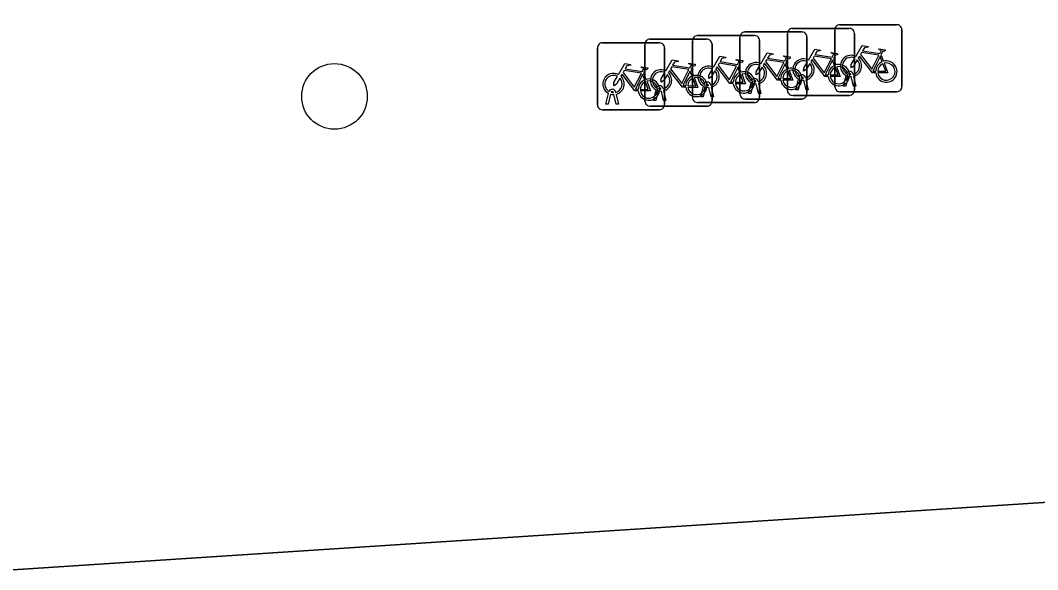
# Model space of a CAD drawing. Extents: x 159053 to 160042, y 380449 to 381423.
# Drawn here: x 159779.18 to 159794.34, y 381183.77 to 381191.96 of the extents above; entities that cross this region are included whole.
import ezdxf

# ---------------------------------------------------------------- set-up
doc = ezdxf.new("R2010")
doc.units = 0
for name, color, linetype in [('IMGEO_Boom', 7, 'Continuous'), ('IMGEO_Fietsenrek', 7, 'Continuous'), ('IMGEO_Pand', 7, 'Continuous'), ('IMGEO_Parkeervlak_open', 7, 'Continuous'), ('IMGEO_Voetpad_open', 7, 'Continuous')]:
    doc.layers.add(name, color=color, linetype=linetype)

msp = doc.modelspace()

# ---------------------------------------------------------------- linework, layer by layer
at = {"layer": 'IMGEO_Boom'}
msp.add_circle((159783.862, 381190.827), 0.489, dxfattribs=at)
at = {"layer": 'IMGEO_Fietsenrek'}
for p, q in [((159789.979, 381191.788), (159790.82, 381191.788)), ((159790.82, 381191.788), (159789.979, 381191.788)), ((159790.612, 381190.917), (159790.612, 381191.758)), ((159790.612, 381191.758), (159790.612, 381190.917)), ((159790.687, 381191.842), (159791.528, 381191.842)), ((159791.528, 381191.842), (159790.687, 381191.842)), ((159791.32, 381190.971), (159791.32, 381191.812)), ((159791.32, 381191.812), (159791.32, 381190.971)), ((159791.395, 381191.896), (159792.236, 381191.896)), ((159792.236, 381191.896), (159791.395, 381191.896)), ((159791.612, 381191.767), (159791.612, 381190.926)), ((159791.612, 381190.926), (159791.612, 381191.767)), ((159792.32, 381191.821), (159792.32, 381190.98)), ((159792.32, 381190.98), (159792.32, 381191.821)), ((159787.856, 381191.627), (159788.697, 381191.627)), ((159788.697, 381191.627), (159787.856, 381191.627)), ((159788.564, 381191.681), (159789.405, 381191.681)), ((159789.405, 381191.681), (159788.564, 381191.681)), ((159789.197, 381190.81), (159789.197, 381191.651)), ((159789.197, 381191.651), (159789.197, 381190.81)), ((159789.272, 381191.735), (159790.113, 381191.735)), ((159790.113, 381191.735), (159789.272, 381191.735)), ((159789.489, 381191.606), (159789.489, 381190.765)), ((159789.489, 381190.765), (159789.489, 381191.606)), ((159789.904, 381190.863), (159789.904, 381191.704)), ((159789.904, 381191.704), (159789.904, 381190.863)), ((159790.197, 381191.66), (159790.197, 381190.819)), ((159790.197, 381190.819), (159790.197, 381191.66)), ((159790.904, 381191.713), (159790.904, 381190.872)), ((159790.904, 381190.872), (159790.904, 381191.713)), ((159787.781, 381190.702), (159787.781, 381191.543)), ((159787.781, 381191.543), (159787.781, 381190.702)), ((159788.489, 381190.756), (159788.489, 381191.597)), ((159788.489, 381191.597), (159788.489, 381190.756)), ((159788.781, 381191.552), (159788.781, 381190.711)), ((159788.781, 381190.711), (159788.781, 381191.552)), ((159790.591, 381191.337), (159790.627, 381191.242)), ((159791.299, 381191.391), (159791.335, 381191.296)), ((159792.007, 381191.445), (159792.043, 381191.35)), ((159788.468, 381191.176), (159788.504, 381191.081)), ((159789.176, 381191.23), (159789.212, 381191.135)), ((159789.884, 381191.284), (159789.92, 381191.189)), ((159791.558, 381191.152), (159791.557, 381191.156)), ((159791.589, 381191.163), (159791.59, 381191.156)), ((159789.435, 381190.991), (159789.434, 381190.995)), ((159789.466, 381191.002), (159789.467, 381190.995)), ((159790.031, 381190.872), (159790.07, 381191.032)), ((159790.1, 381191.02), (159790.065, 381190.872)), ((159790.142, 381191.044), (159790.141, 381191.048)), ((159790.183, 381190.872), (159790.149, 381191.014)), ((159790.173, 381191.055), (159790.174, 381191.048)), ((159790.181, 381191.018), (159790.216, 381190.872)), ((159790.739, 381190.926), (159790.778, 381191.086)), ((159790.808, 381191.074), (159790.773, 381190.926)), ((159790.85, 381191.098), (159790.849, 381191.102)), ((159790.891, 381190.926), (159790.857, 381191.068)), ((159790.881, 381191.109), (159790.882, 381191.102)), ((159790.889, 381191.072), (159790.924, 381190.926)), ((159791.447, 381190.98), (159791.486, 381191.14)), ((159791.516, 381191.128), (159791.481, 381190.98)), ((159791.599, 381190.98), (159791.565, 381191.122)), ((159791.597, 381191.126), (159791.632, 381190.98)), ((159787.908, 381190.711), (159787.947, 381190.871)), ((159787.977, 381190.859), (159787.942, 381190.711)), ((159788.019, 381190.883), (159788.018, 381190.887)), ((159788.06, 381190.711), (159788.026, 381190.853)), ((159788.05, 381190.894), (159788.051, 381190.887)), ((159788.058, 381190.857), (159788.093, 381190.711)), ((159788.616, 381190.765), (159788.655, 381190.925)), ((159788.685, 381190.913), (159788.65, 381190.765)), ((159788.727, 381190.937), (159788.726, 381190.941)), ((159788.768, 381190.765), (159788.734, 381190.907)), ((159788.758, 381190.948), (159788.759, 381190.941)), ((159788.766, 381190.911), (159788.801, 381190.765)), ((159789.324, 381190.819), (159789.363, 381190.979)), ((159789.393, 381190.967), (159789.358, 381190.819)), ((159789.476, 381190.819), (159789.442, 381190.961)), ((159789.474, 381190.965), (159789.509, 381190.819)), ((159790.065, 381190.872), (159790.031, 381190.872)), ((159790.216, 381190.872), (159790.183, 381190.872)), ((159791.537, 381190.842), (159790.696, 381190.842)), ((159790.696, 381190.842), (159791.537, 381190.842)), ((159790.773, 381190.926), (159790.739, 381190.926)), ((159790.924, 381190.926), (159790.891, 381190.926)), ((159792.245, 381190.896), (159791.404, 381190.896)), ((159791.404, 381190.896), (159792.245, 381190.896)), ((159791.481, 381190.98), (159791.447, 381190.98)), ((159791.632, 381190.98), (159791.599, 381190.98)), ((159787.942, 381190.711), (159787.908, 381190.711)), ((159788.093, 381190.711), (159788.06, 381190.711)), ((159788.65, 381190.765), (159788.616, 381190.765)), ((159788.801, 381190.765), (159788.768, 381190.765)), ((159790.122, 381190.735), (159789.281, 381190.735)), ((159789.281, 381190.735), (159790.122, 381190.735)), ((159789.358, 381190.819), (159789.324, 381190.819)), ((159789.509, 381190.819), (159789.476, 381190.819)), ((159790.829, 381190.788), (159789.988, 381190.788)), ((159789.988, 381190.788), (159790.829, 381190.788)), ((159788.706, 381190.627), (159787.865, 381190.627)), ((159787.865, 381190.627), (159788.706, 381190.627)), ((159789.414, 381190.681), (159788.573, 381190.681)), ((159788.573, 381190.681), (159789.414, 381190.681))]:
    msp.add_line(p, q, dxfattribs=at)
for points in [[(159790.217, 381191.314), (159790.312, 381191.478), (159790.398, 381191.464), (159790.4, 381191.455), (159790.344, 381191.444), (159790.317, 381191.399), (159790.573, 381191.358)], [(159790.925, 381191.368), (159791.02, 381191.532), (159791.106, 381191.518), (159791.108, 381191.509), (159791.052, 381191.498), (159791.025, 381191.453), (159791.281, 381191.412)], [(159791.281, 381191.412), (159791.306, 381191.461), (159791.3, 381191.465), (159791.277, 381191.469), (159791.265, 381191.476), (159791.264, 381191.479), (159791.266, 381191.484), (159791.361, 381191.469), (159791.363, 381191.459), (159791.353, 381191.446), (159791.341, 381191.44), (159791.327, 381191.446), (159791.299, 381191.391)], [(159791.633, 381191.422), (159791.728, 381191.586), (159791.814, 381191.572), (159791.816, 381191.563), (159791.76, 381191.552), (159791.733, 381191.507), (159791.989, 381191.466)], [(159791.976, 381191.441), (159791.719, 381191.482), (159791.702, 381191.453), (159791.869, 381191.233), (159791.976, 381191.441)], [(159791.989, 381191.466), (159792.014, 381191.515), (159792.008, 381191.519), (159791.985, 381191.523), (159791.973, 381191.53), (159791.972, 381191.533), (159791.974, 381191.538), (159792.069, 381191.523), (159792.071, 381191.513), (159792.061, 381191.5), (159792.049, 381191.494), (159792.035, 381191.5), (159792.007, 381191.445)], [(159788.094, 381191.153), (159788.189, 381191.317), (159788.275, 381191.303), (159788.277, 381191.294), (159788.221, 381191.283), (159788.194, 381191.238), (159788.45, 381191.197)], [(159788.802, 381191.207), (159788.897, 381191.371), (159788.983, 381191.357), (159788.985, 381191.348), (159788.929, 381191.337), (159788.902, 381191.292), (159789.158, 381191.251)], [(159789.158, 381191.251), (159789.183, 381191.3), (159789.177, 381191.304), (159789.154, 381191.308), (159789.142, 381191.315), (159789.141, 381191.318), (159789.143, 381191.323), (159789.238, 381191.308), (159789.24, 381191.298), (159789.23, 381191.285), (159789.218, 381191.279), (159789.204, 381191.285), (159789.176, 381191.23)], [(159789.51, 381191.261), (159789.605, 381191.425), (159789.691, 381191.411), (159789.693, 381191.402), (159789.637, 381191.391), (159789.61, 381191.346), (159789.866, 381191.305)], [(159789.853, 381191.28), (159789.596, 381191.321), (159789.579, 381191.292), (159789.746, 381191.072), (159789.853, 381191.28)], [(159789.866, 381191.305), (159789.891, 381191.354), (159789.885, 381191.358), (159789.862, 381191.362), (159789.85, 381191.369), (159789.849, 381191.372), (159789.851, 381191.377), (159789.946, 381191.362), (159789.948, 381191.352), (159789.938, 381191.339), (159789.926, 381191.333), (159789.912, 381191.339), (159789.884, 381191.284)], [(159790.513, 381191.07), (159790.463, 381191.07), (159790.272, 381191.321), (159790.253, 381191.289)], [(159790.56, 381191.333), (159790.303, 381191.374), (159790.286, 381191.345), (159790.453, 381191.125), (159790.56, 381191.333)], [(159790.608, 381191.235), (159790.578, 381191.312), (159790.469, 381191.094), (159790.512, 381191.094)], [(159790.573, 381191.358), (159790.598, 381191.407), (159790.592, 381191.411), (159790.569, 381191.415), (159790.557, 381191.422), (159790.556, 381191.425), (159790.558, 381191.43), (159790.653, 381191.415), (159790.655, 381191.405), (159790.645, 381191.392), (159790.633, 381191.386), (159790.619, 381191.392), (159790.591, 381191.337)], [(159790.946, 381191.316), (159790.894, 381191.226), (159790.854, 381191.201), (159790.855, 381191.248), (159790.91, 381191.342)], [(159791.221, 381191.124), (159791.171, 381191.124), (159790.98, 381191.375), (159790.961, 381191.343)], [(159791.268, 381191.387), (159791.011, 381191.428), (159790.994, 381191.399), (159791.161, 381191.179), (159791.268, 381191.387)], [(159791.316, 381191.289), (159791.286, 381191.366), (159791.177, 381191.148), (159791.22, 381191.148)], [(159791.654, 381191.37), (159791.602, 381191.28), (159791.562, 381191.255), (159791.563, 381191.302), (159791.618, 381191.396)], [(159791.929, 381191.178), (159791.879, 381191.178), (159791.688, 381191.429), (159791.669, 381191.397)], [(159792.024, 381191.343), (159791.994, 381191.42), (159791.885, 381191.202), (159791.928, 381191.202)], [(159791.958, 381191.202), (159792.078, 381191.201), (159792.034, 381191.315)], [(159792.054, 381191.322), (159792.109, 381191.177), (159791.959, 381191.177)], [(159788.39, 381190.909), (159788.34, 381190.909), (159788.149, 381191.16), (159788.13, 381191.128)], [(159788.437, 381191.172), (159788.18, 381191.213), (159788.163, 381191.184), (159788.33, 381190.964), (159788.437, 381191.172)], [(159788.485, 381191.074), (159788.455, 381191.151), (159788.346, 381190.933), (159788.389, 381190.933)], [(159788.45, 381191.197), (159788.475, 381191.246), (159788.469, 381191.25), (159788.446, 381191.254), (159788.434, 381191.261), (159788.433, 381191.264), (159788.435, 381191.269), (159788.53, 381191.254), (159788.532, 381191.244), (159788.522, 381191.231), (159788.51, 381191.225), (159788.496, 381191.231), (159788.468, 381191.176)], [(159788.823, 381191.155), (159788.771, 381191.065), (159788.731, 381191.04), (159788.732, 381191.087), (159788.787, 381191.181)], [(159789.098, 381190.963), (159789.048, 381190.963), (159788.857, 381191.214), (159788.838, 381191.182)], [(159789.145, 381191.226), (159788.888, 381191.267), (159788.871, 381191.238), (159789.038, 381191.018), (159789.145, 381191.226)], [(159789.193, 381191.128), (159789.163, 381191.205), (159789.054, 381190.987), (159789.097, 381190.987)], [(159789.531, 381191.209), (159789.479, 381191.119), (159789.439, 381191.094), (159789.44, 381191.141), (159789.495, 381191.235)], [(159789.806, 381191.017), (159789.756, 381191.017), (159789.565, 381191.268), (159789.546, 381191.236)], [(159789.901, 381191.182), (159789.871, 381191.259), (159789.762, 381191.041), (159789.805, 381191.041)], [(159789.835, 381191.041), (159789.955, 381191.04), (159789.911, 381191.154)], [(159789.931, 381191.161), (159789.986, 381191.016), (159789.836, 381191.016)], [(159790.238, 381191.262), (159790.186, 381191.172), (159790.146, 381191.147), (159790.147, 381191.194), (159790.202, 381191.288)], [(159790.542, 381191.094), (159790.662, 381191.093), (159790.618, 381191.207)], [(159790.638, 381191.214), (159790.693, 381191.069), (159790.543, 381191.069)], [(159791.25, 381191.148), (159791.37, 381191.147), (159791.326, 381191.261)], [(159791.346, 381191.268), (159791.401, 381191.123), (159791.251, 381191.123)], [(159788.115, 381191.101), (159788.063, 381191.011), (159788.023, 381190.986), (159788.024, 381191.033), (159788.079, 381191.127)], [(159788.419, 381190.933), (159788.539, 381190.932), (159788.495, 381191.046)], [(159788.515, 381191.053), (159788.57, 381190.908), (159788.42, 381190.908)], [(159789.127, 381190.987), (159789.247, 381190.986), (159789.203, 381191.1)], [(159789.223, 381191.107), (159789.278, 381190.962), (159789.128, 381190.962)]]:
    msp.add_lwpolyline(points, dxfattribs=at)
for centre, radius, start, end in [((159789.982, 381191.71), 0.0779, 92.4484, 184.2845), ((159789.982, 381191.71), 0.0779, 92.4484, 184.2845), ((159790.69, 381191.764), 0.0779, 92.4484, 184.2845), ((159790.69, 381191.764), 0.0779, 92.4484, 184.2845), ((159790.826, 381191.71), 0.0779, 2.4484, 94.2845), ((159790.826, 381191.71), 0.0779, 2.4484, 94.2845), ((159791.398, 381191.818), 0.0779, 92.4484, 184.2845), ((159791.398, 381191.818), 0.0779, 92.4484, 184.2845), ((159791.534, 381191.764), 0.0779, 2.4484, 94.2845), ((159791.534, 381191.764), 0.0779, 2.4484, 94.2845), ((159792.242, 381191.818), 0.0779, 2.4484, 94.2845), ((159792.242, 381191.818), 0.0779, 2.4484, 94.2845), ((159787.859, 381191.549), 0.0779, 92.4484, 184.2845), ((159787.859, 381191.549), 0.0779, 92.4484, 184.2845), ((159788.567, 381191.603), 0.0779, 92.4484, 184.2845), ((159788.567, 381191.603), 0.0779, 92.4484, 184.2845), ((159788.703, 381191.549), 0.0779, 2.4484, 94.2845), ((159788.703, 381191.549), 0.0779, 2.4484, 94.2845), ((159789.275, 381191.657), 0.0779, 92.4484, 184.2845), ((159789.275, 381191.657), 0.0779, 92.4484, 184.2845), ((159789.411, 381191.603), 0.0779, 2.4484, 94.2845), ((159789.411, 381191.603), 0.0779, 2.4484, 94.2845), ((159790.119, 381191.657), 0.0779, 2.4484, 94.2845), ((159790.119, 381191.657), 0.0779, 2.4484, 94.2845), ((159790.144, 381191.173), 0.159, 62.6766, 242.1369), ((159790.144, 381191.173), 0.129, 63.3192, 238.903), ((159790.852, 381191.227), 0.159, 62.6766, 242.1369), ((159790.852, 381191.227), 0.129, 63.3192, 238.903), ((159790.852, 381191.227), 0.129, 283.6043, 43.4302), ((159790.852, 381191.227), 0.159, 283.5766, 46.6042), ((159791.379, 381191.143), 0.159, 187.0065, 105.7708), ((159791.56, 381191.281), 0.159, 62.6766, 242.1369), ((159791.56, 381191.281), 0.129, 63.3192, 238.903), ((159791.56, 381191.281), 0.129, 283.6043, 43.4302), ((159791.56, 381191.281), 0.159, 283.5766, 46.6042), ((159792.087, 381191.197), 0.159, 113.3408, 178.3217), ((159792.087, 381191.197), 0.159, 187.0065, 105.7708), ((159792.087, 381191.197), 0.129, 113.923, 177.9556), ((159792.087, 381191.197), 0.129, 188.6715, 104.5883), ((159788.021, 381191.012), 0.159, 62.6766, 242.1369), ((159788.729, 381191.066), 0.159, 62.6766, 242.1369), ((159788.729, 381191.066), 0.129, 63.3192, 238.903), ((159788.729, 381191.066), 0.129, 283.6043, 43.4302), ((159788.729, 381191.066), 0.159, 283.5766, 46.6042), ((159789.437, 381191.12), 0.159, 62.6766, 242.1369), ((159789.437, 381191.12), 0.129, 63.3192, 238.903), ((159789.437, 381191.12), 0.129, 283.6043, 43.4302), ((159789.437, 381191.12), 0.159, 283.5766, 46.6042), ((159789.964, 381191.036), 0.159, 113.3408, 178.3217), ((159789.964, 381191.036), 0.159, 187.0065, 105.7708), ((159789.964, 381191.036), 0.129, 113.923, 177.9556), ((159789.964, 381191.036), 0.129, 188.6715, 104.5883), ((159790.144, 381191.173), 0.129, 283.6043, 43.4302), ((159790.144, 381191.173), 0.159, 283.5766, 46.6042), ((159790.671, 381191.089), 0.159, 113.3408, 178.3217), ((159790.671, 381191.089), 0.159, 187.0065, 105.7708), ((159790.671, 381191.089), 0.129, 113.923, 177.9556), ((159790.671, 381191.089), 0.129, 188.6715, 104.5883), ((159790.832, 381191.098), 0.0499, 12.8025, 158.6934), ((159791.379, 381191.143), 0.159, 113.3408, 178.3217), ((159791.379, 381191.143), 0.129, 113.923, 177.9556), ((159791.379, 381191.143), 0.129, 188.6715, 104.5883), ((159791.54, 381191.152), 0.0499, 12.8025, 158.6934), ((159791.54, 381191.152), 0.0174, 12.8025, 163.4502), ((159791.56, 381191.281), 0.129, 253.415, 269.0204), ((159788.021, 381191.012), 0.129, 63.3192, 238.903), ((159788.021, 381191.012), 0.129, 283.6043, 43.4302), ((159788.021, 381191.012), 0.159, 283.5766, 46.6042), ((159788.548, 381190.928), 0.159, 113.3408, 178.3217), ((159788.548, 381190.928), 0.159, 187.0065, 105.7708), ((159788.548, 381190.928), 0.129, 113.923, 177.9556), ((159788.548, 381190.928), 0.129, 188.6715, 104.5883), ((159789.256, 381190.982), 0.159, 113.3408, 178.3217), ((159789.256, 381190.982), 0.159, 187.0065, 105.7708), ((159789.256, 381190.982), 0.129, 113.923, 177.9556), ((159789.256, 381190.982), 0.129, 188.6715, 104.5883), ((159789.417, 381190.991), 0.0499, 12.8025, 158.6934), ((159789.417, 381190.991), 0.0174, 12.8025, 163.4502), ((159789.437, 381191.12), 0.129, 253.415, 269.0204), ((159790.124, 381191.044), 0.0499, 12.8025, 158.6934), ((159790.144, 381191.173), 0.159, 253.9967, 271.7867), ((159790.124, 381191.044), 0.0174, 12.8025, 163.4502), ((159790.144, 381191.173), 0.129, 253.415, 269.0204), ((159790.852, 381191.227), 0.159, 253.9967, 271.7867), ((159790.832, 381191.098), 0.0174, 12.8025, 163.4502), ((159790.852, 381191.227), 0.129, 253.415, 269.0204), ((159791.56, 381191.281), 0.159, 253.9967, 271.7867), ((159788.001, 381190.883), 0.0499, 12.8025, 158.6934), ((159788.021, 381191.012), 0.159, 253.9967, 271.7867), ((159788.001, 381190.883), 0.0174, 12.8025, 163.4502), ((159788.021, 381191.012), 0.129, 253.415, 269.0204), ((159788.709, 381190.937), 0.0499, 12.8025, 158.6934), ((159788.729, 381191.066), 0.159, 253.9967, 271.7867), ((159788.709, 381190.937), 0.0174, 12.8025, 163.4502), ((159788.729, 381191.066), 0.129, 253.415, 269.0204), ((159789.437, 381191.12), 0.159, 253.9967, 271.7867), ((159789.982, 381190.866), 0.0779, 182.4484, 274.2845), ((159789.982, 381190.866), 0.0779, 182.4484, 274.2845), ((159790.69, 381190.92), 0.0779, 182.4484, 274.2845), ((159790.69, 381190.92), 0.0779, 182.4484, 274.2845), ((159790.826, 381190.866), 0.0779, 272.4484, 4.2845), ((159790.826, 381190.866), 0.0779, 272.4484, 4.2845), ((159791.398, 381190.974), 0.0779, 182.4484, 274.2845), ((159791.398, 381190.974), 0.0779, 182.4484, 274.2845), ((159791.534, 381190.92), 0.0779, 272.4484, 4.2845), ((159791.534, 381190.92), 0.0779, 272.4484, 4.2845), ((159792.242, 381190.974), 0.0779, 272.4484, 4.2845), ((159792.242, 381190.974), 0.0779, 272.4484, 4.2845), ((159787.859, 381190.705), 0.0779, 182.4484, 274.2845), ((159787.859, 381190.705), 0.0779, 182.4484, 274.2845), ((159788.567, 381190.759), 0.0779, 182.4484, 274.2845), ((159788.567, 381190.759), 0.0779, 182.4484, 274.2845), ((159788.703, 381190.705), 0.0779, 272.4484, 4.2845), ((159788.703, 381190.705), 0.0779, 272.4484, 4.2845), ((159789.275, 381190.813), 0.0779, 182.4484, 274.2845), ((159789.275, 381190.813), 0.0779, 182.4484, 274.2845), ((159789.411, 381190.759), 0.0779, 272.4484, 4.2845), ((159789.411, 381190.759), 0.0779, 272.4484, 4.2845), ((159790.119, 381190.813), 0.0779, 272.4484, 4.2845), ((159790.119, 381190.813), 0.0779, 272.4484, 4.2845)]:
    msp.add_arc(centre, radius, start, end, dxfattribs=at)
at = {"layer": 'IMGEO_Pand'}
msp.add_lwpolyline([(159797.835, 381173.024), (159797.09, 381184.946), (159779.977, 381183.823), (159771.34, 381183.257), (159771.673, 381178.269), (159773.11, 381156.701), (159791.111, 381157.77), (159798.757, 381158.249), (159798.749, 381158.383)], close=True, dxfattribs=at)
at = {"layer": 'IMGEO_Parkeervlak_open'}
msp.add_arc((159762.515, 381258.489), 68.392, 279.30727, 286.26823, dxfattribs=at)
at = {"layer": 'IMGEO_Voetpad_open'}
msp.add_lwpolyline([(159736.032, 381184.713), (159736.153, 381182.487), (159736.158, 381182.34), (159736.229, 381181.275), (159743.572, 381181.753), (159744.784, 381181.826), (159744.804, 381181.494), (159751.92, 381181.921), (159765.74, 381182.752), (159769.871, 381183), (159769.864, 381183.179), (159771.34, 381183.257), (159779.977, 381183.823), (159797.09, 381184.946)], dxfattribs=at)
msp.add_arc((159762.515, 381258.489), 68.392, 279.30727, 286.26823, dxfattribs=at)

doc.saveas('drawing.dxf')
